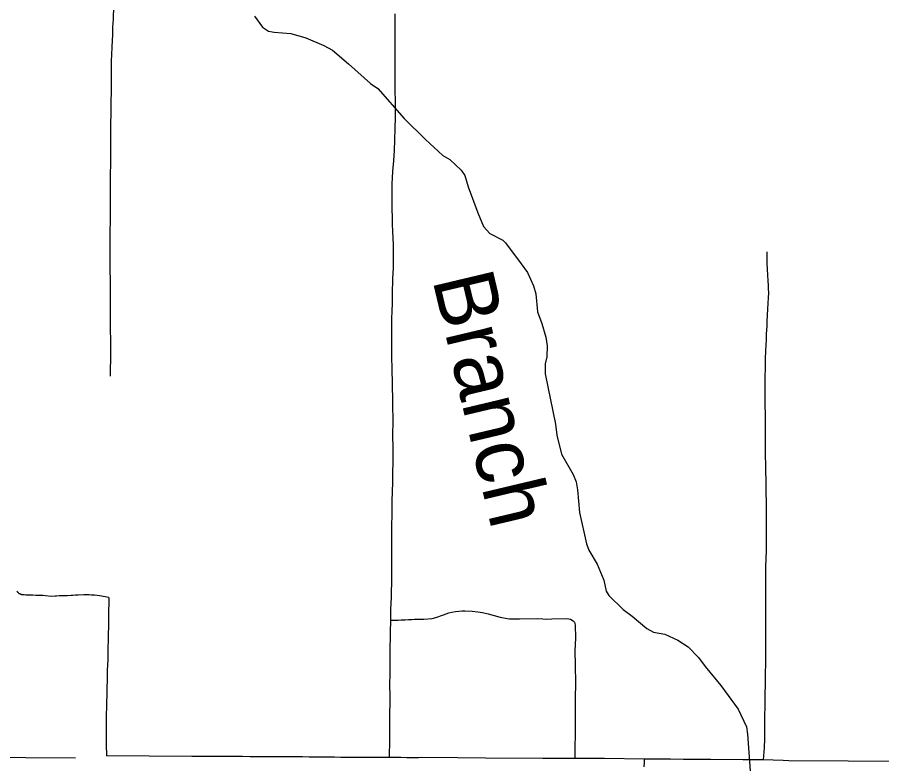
# Model space of a CAD drawing. Extents: x -19 to 366, y -4 to 359.
# Drawn here: x 144.78 to 145.912, y 185.978 to 186.956 of the extents above; entities that cross this region are included whole.
import ezdxf

# ---------------------------------------------------------------- set-up
doc = ezdxf.new("R2010")
doc.units = 0
for name, color, linetype in [('Level 2', 7, 'Continuous'), ('Level 31', 7, 'Continuous'), ('Level 32', 7, 'Continuous'), ('Level 33', 7, 'Continuous'), ('Level 35', 7, 'Continuous'), ('Level 60', 7, 'Continuous')]:
    doc.layers.add(name, color=color, linetype=linetype)

msp = doc.modelspace()

# ---------------------------------------------------------------- linework, layer by layer
at = {"layer": 'Level 2'}
msp.add_lwpolyline([(142.3602, 186.0117), (142.5943, 186.0092), (143.031, 186.0045), (143.2781, 186.0014), (143.5971, 185.9972), (144.2752, 185.9906), (144.6103, 185.9878), (144.66, 185.9874), (144.8561, 185.9858)], dxfattribs=at)
at = {"layer": 'Level 31'}
for points in [[(144.9017, 186.4858), (144.9019, 186.4949), (144.902, 186.5075), (144.902, 186.5193), (144.902, 186.5253), (144.9019, 186.5549), (144.9018, 186.5768), (144.9016, 186.609), (144.9014, 186.6278), (144.9014, 186.6566), (144.9015, 186.6744), (144.9017, 186.69), (144.9018, 186.7055), (144.9018, 186.7171), (144.9018, 186.7301), (144.9019, 186.7485), (144.902, 186.7651), (144.9021, 186.7748), (144.902, 186.7855), (144.9022, 186.8039), (144.9022, 186.8169), (144.9024, 186.8296), (144.9027, 186.8452), (144.9029, 186.8587), (144.903, 186.8825), (144.9031, 186.8885), (144.9032, 186.8988), (144.9035, 186.9067), (144.9039, 186.9172), (144.9046, 186.9334), (144.905, 186.9428), (144.9055, 186.9533), (144.9066, 186.9878)], [(145.2742, 186.9603), (145.2741, 186.9483), (145.2741, 186.9398), (145.2742, 186.9272), (145.2741, 186.9187), (145.2742, 186.904), (145.2742, 186.8923), (145.2742, 186.8849), (145.2741, 186.8754), (145.2741, 186.8702), (145.2747, 186.8359), (145.2745, 186.8248), (145.2742, 186.8104), (145.2737, 186.7955), (145.2732, 186.7815), (145.2723, 186.7682), (145.2719, 186.7628), (145.2715, 186.7595), (145.2706, 186.7467), (145.2701, 186.7368), (145.2702, 186.7202), (145.2702, 186.7165), (145.2702, 186.7146), (145.2702, 186.7043), (145.2705, 186.6942), (145.2709, 186.6848), (145.2712, 186.6752), (145.2718, 186.6582), (145.2721, 186.6495), (145.2721, 186.6462), (145.2722, 186.6408), (145.2721, 186.6345), (145.2719, 186.6279), (145.2717, 186.6204), (145.2713, 186.6138), (145.271, 186.6068), (145.2708, 186.6009), (145.2708, 186.5879), (145.2705, 186.5786), (145.2702, 186.5735), (145.2701, 186.5685), (145.27, 186.564), (145.2699, 186.5558), (145.27, 186.5486), (145.2698, 186.5355), (145.2698, 186.5305), (145.2698, 186.5261), (145.2699, 186.5232), (145.2699, 186.5169), (145.27, 186.508), (145.2701, 186.4985), (145.2703, 186.4906), (145.2706, 186.4806), (145.2708, 186.4695), (145.2711, 186.4592), (145.2713, 186.4517), (145.2713, 186.4432), (145.2714, 186.4327), (145.2714, 186.4231), (145.2713, 186.4125), (145.2713, 186.4052), (145.2713, 186.4033), (145.2714, 186.397), (145.2715, 186.3844), (145.2714, 186.3718), (145.2712, 186.3609), (145.271, 186.3461), (145.2706, 186.3354), (145.2703, 186.3217), (145.2703, 186.3144), (145.2702, 186.308), (145.2701, 186.3019), (145.27, 186.2924), (145.27, 186.2833), (145.2699, 186.2749), (145.2697, 186.2593), (145.2697, 186.2525), (145.2697, 186.2463), (145.2697, 186.2428), (145.2697, 186.241), (145.2698, 186.2325), (145.27, 186.222), (145.2699, 186.2162), (145.2694, 186.2025), (145.2692, 186.1963), (145.2686, 186.1802), (145.2685, 186.1735), (145.2684, 186.1662)], [(145.7615, 186.6486), (145.7614, 186.6408), (145.7615, 186.6333), (145.7619, 186.6262), (145.7624, 186.618), (145.7628, 186.611), (145.7632, 186.6048), (145.7634, 186.6007), (145.7635, 186.5945), (145.7633, 186.5887), (145.7629, 186.5809), (145.7625, 186.5739), (145.762, 186.5656), (145.7616, 186.5574), (145.7613, 186.5513), (145.7608, 186.5415), (145.7604, 186.5326), (145.7602, 186.5272), (145.7598, 186.5188), (145.7595, 186.5092), (145.7593, 186.5057), (145.7592, 186.4946), (145.759, 186.4868), (145.7589, 186.4767), (145.7589, 186.4668), (145.7588, 186.4562), (145.7589, 186.4464), (145.7591, 186.4375), (145.7594, 186.4246), (145.7593, 186.4027), (145.7594, 186.3909), (145.7595, 186.3811), (145.7597, 186.3705), (145.7599, 186.3605), (145.76, 186.3507), (145.7602, 186.3365), (145.7605, 186.318), (145.7606, 186.3048), (145.7606, 186.2928), (145.7606, 186.2827), (145.7607, 186.2724), (145.7607, 186.2572), (145.7599, 186.2367), (145.7599, 186.2073), (145.7597, 186.1823), (145.7597, 186.1152), (145.7591, 186.0906), (145.759, 186.0606), (145.7586, 186.0334), (145.7585, 186.011), (145.7581, 185.9993), (145.7567, 185.9832)], [(144.8995, 186.1958), (144.8994, 186.1866), (144.8993, 186.1809), (144.8992, 186.1719), (144.8989, 186.1591), (144.8986, 186.147), (144.8985, 186.1392), (144.8984, 186.1306), (144.8982, 186.119), (144.8981, 186.1148), (144.8978, 186.1074), (144.8975, 186.101), (144.8972, 186.0894), (144.897, 186.0758), (144.8968, 186.0677), (144.8966, 186.0592), (144.8964, 186.0523), (144.8962, 186.0426), (144.896, 186.0322), (144.8962, 186.0233), (144.8962, 186.016), (144.8962, 186.008), (144.8962, 186.0037), (144.8967, 185.9888)], [(145.2684, 186.1662), (145.2786, 186.1664), (145.2826, 186.1667), (145.2875, 186.1669), (145.2923, 186.1671), (145.2963, 186.1673), (145.3, 186.1675), (145.3037, 186.1675), (145.3066, 186.1676), (145.3122, 186.1675), (145.3232, 186.1687), (145.3277, 186.1699), (145.3379, 186.1732), (145.345, 186.1757), (145.3489, 186.1768), (145.3535, 186.1776), (145.3626, 186.1785), (145.3658, 186.1785), (145.3753, 186.178), (145.383, 186.1771), (145.3889, 186.1762), (145.3965, 186.1745), (145.4121, 186.1703), (145.4212, 186.1687), (145.4243, 186.1682), (145.4377, 186.1682), (145.4611, 186.1687), (145.4681, 186.168), (145.4735, 186.1678), (145.4797, 186.1681), (145.4989, 186.1685), (145.502, 186.1682), (145.5044, 186.1676), (145.508, 186.1656), (145.5094, 186.1635), (145.5104, 186.16), (145.5108, 186.1426), (145.5102, 186.1343), (145.5099, 186.1262), (145.5103, 186.1075), (145.5107, 186.084), (145.5105, 186.0641), (145.5106, 186.0312), (145.5098, 185.985)], [(145.2684, 186.1662), (145.2683, 186.1621), (145.268, 186.1544), (145.2679, 186.1481), (145.2679, 186.1406), (145.2678, 186.1334), (145.2678, 186.1265), (145.2676, 186.1174), (145.2675, 186.1081), (145.2675, 186.0969), (145.2674, 186.0812), (145.2675, 186.0677), (145.2675, 186.0549), (145.2674, 186.0467), (145.2674, 186.0353), (145.2674, 186.0309), (145.2673, 186.0099), (145.2667, 185.9865)], [(145.2667, 185.9865), (145.2622, 185.9865), (145.2541, 185.9864), (145.2454, 185.9864), (145.2367, 185.9865), (145.2196, 185.9866), (145.2126, 185.9866), (145.2075, 185.9866), (145.2034, 185.9866), (145.1952, 185.9867), (145.179, 185.9868), (145.172, 185.9869), (145.1621, 185.987), (145.1531, 185.9871), (145.1363, 185.9873), (145.1225, 185.9873), (145.1143, 185.9874), (145.1066, 185.9874), (145.0991, 185.9874), (145.0921, 185.9874), (145.0846, 185.9875), (145.0746, 185.9876), (145.0653, 185.9876), (145.0532, 185.9877), (145.0448, 185.9877), (145.0375, 185.9877), (145.0315, 185.9877), (145.0109, 185.9878), (145.0083, 185.9878), (144.8967, 185.9888)], [(145.3563, 185.986), (145.3091, 185.9864), (145.3053, 185.9862), (145.2969, 185.9862), (145.2901, 185.9862), (145.2819, 185.9863), (145.2743, 185.9864), (145.2667, 185.9865)], [(145.5098, 185.985), (145.4682, 185.9853), (145.3931, 185.9856), (145.3563, 185.986)], [(145.6009, 185.9843), (145.549, 185.985), (145.5098, 185.985)], [(145.6009, 185.9843), (145.6007, 185.9797)], [(145.7567, 185.9832), (145.7435, 185.9833), (145.7302, 185.9833), (145.6882, 185.9838), (145.6522, 185.984), (145.6352, 185.9843), (145.6009, 185.9843)], [(146.0097, 185.981), (145.9667, 185.981), (145.9346, 185.9811), (145.8678, 185.9818), (145.7905, 185.9822), (145.7829, 185.9824), (145.7567, 185.9832)]]:
    msp.add_lwpolyline(points, dxfattribs=at)
at = {"layer": 'Level 32'}
msp.add_lwpolyline([(144.8995, 186.1958), (144.8872, 186.1981), (144.8808, 186.1989), (144.8769, 186.1992), (144.874, 186.1993), (144.8699, 186.1995), (144.8669, 186.1995), (144.8595, 186.1992), (144.8557, 186.199), (144.8525, 186.1987), (144.85, 186.1986), (144.8454, 186.1983), (144.8423, 186.1982), (144.8388, 186.1982), (144.8346, 186.198), (144.8311, 186.1979), (144.8291, 186.1978), (144.8242, 186.1975), (144.8167, 186.198), (144.8129, 186.1984), (144.8099, 186.1987), (144.804, 186.1988), (144.8, 186.1989), (144.7982, 186.1989), (144.7931, 186.1991), (144.7907, 186.1992), (144.7888, 186.1993), (144.7869, 186.1995), (144.7857, 186.1997), (144.7851, 186.1998), (144.7843, 186.2001), (144.7829, 186.2007), (144.7822, 186.201), (144.7817, 186.2013), (144.7811, 186.2019), (144.7804, 186.2025), (144.7802, 186.2028), (144.7792, 186.2042)], dxfattribs=at)
at = {"layer": 'Level 33'}
msp.add_lwpolyline([(145.6007, 185.9797), (145.6005, 185.9741)], dxfattribs=at)
at = {"layer": 'Level 35'}
for points in [[(145.0903, 186.9575), (145.101, 186.9429), (145.1086, 186.9378), (145.116, 186.9364), (145.1378, 186.9347), (145.1576, 186.9289), (145.1811, 186.919), (145.1927, 186.9129), (145.2133, 186.895), (145.2422, 186.8693), (145.2518, 186.8625), (145.2866, 186.8235), (145.3143, 186.7958), (145.3371, 186.775), (145.3461, 186.7697), (145.3611, 186.7559), (145.3659, 186.7487), (145.3703, 186.7339), (145.383, 186.6996), (145.3905, 186.682), (145.3987, 186.6729), (145.4156, 186.664), (145.419, 186.6606), (145.4398, 186.633), (145.4478, 186.6218), (145.4559, 186.604), (145.4588, 186.5938), (145.461, 186.5701), (145.4667, 186.5549), (145.4719, 186.5369), (145.4737, 186.5255), (145.4732, 186.5113), (145.4711, 186.5021), (145.471, 186.489), (145.4847, 186.423), (145.4863, 186.4088), (145.4925, 186.3838), (145.508, 186.3569), (145.5116, 186.3476), (145.5136, 186.3371), (145.516, 186.3072), (145.5251, 186.2662), (145.5281, 186.2582), (145.5392, 186.2395), (145.5478, 186.2188), (145.5511, 186.2042), (145.5546, 186.1985), (145.5732, 186.1804)], [(145.5732, 186.1804), (145.5852, 186.1715), (145.6043, 186.1555), (145.613, 186.1507), (145.6278, 186.1478), (145.6451, 186.1403), (145.6586, 186.1312), (145.672, 186.1176), (145.6806, 186.1055), (145.7014, 186.0809), (145.7241, 186.0498), (145.7348, 186.0265), (145.7362, 186.0169), (145.742, 185.939), (145.753, 185.8962)]]:
    msp.add_lwpolyline(points, dxfattribs=at)
at = {"layer": 'Level 60'}
for points in [[(154.1159, 1.8709), (153.9063, 10.4874), (153.696, 19.1041), (153.485, 27.7209), (153.2733, 36.3378), (153.0608, 44.9549), (152.8476, 53.5721), (152.6337, 62.1894), (152.419, 70.8069), (152.2036, 79.4245), (151.9875, 88.0422), (151.7707, 96.6601), (151.5531, 105.2782), (151.3348, 113.8963), (151.1158, 122.5147), (150.8961, 131.1331), (150.6757, 139.7517), (150.4545, 148.3704), (150.2326, 156.9893), (150.0101, 165.6083), (149.7867, 174.2275), (149.5627, 182.8468), (149.338, 191.4662), (149.1125, 200.0858), (148.8864, 208.7055), (148.6595, 217.3254), (148.4319, 225.9454), (148.2037, 234.5655), (147.9747, 243.1858), (147.745, 251.8063), (147.5146, 260.4269), (147.2835, 269.0476), (147.0517, 277.6685), (146.8191, 286.2895), (146.5859, 294.9106), (146.352, 303.5319), (146.1174, 312.1534), (145.8821, 320.775), (145.6461, 329.3967), (145.4094, 338.0186), (145.172, 346.6406)], [(146.7783, 1.697), (146.5788, 10.3131), (146.3785, 18.9294), (146.1776, 27.5458), (145.9759, 36.1624), (145.7736, 44.7791), (145.5705, 53.396), (145.3668, 62.013), (145.1624, 70.6301), (144.9572, 79.2474), (144.7514, 87.8648), (144.5449, 96.4823), (144.3377, 105.1), (144.1299, 113.7179), (143.9213, 122.3359), (143.712, 130.954), (143.5021, 139.5723), (143.2915, 148.1907), (143.0802, 156.8092), (142.8682, 165.4279), (142.6555, 174.0468), (142.4422, 182.6658), (142.2282, 191.2849), (142.0135, 199.9042), (141.7981, 208.5236), (141.582, 217.1432), (141.3653, 225.7629), (141.1479, 234.3828), (140.9298, 243.0028), (140.711, 251.623), (140.4916, 260.2433), (140.2715, 268.8638), (140.0508, 277.4844), (139.8293, 286.1051), (139.6072, 294.726), (139.3845, 303.3471), (139.161, 311.9683), (138.937, 320.5896), (138.7122, 329.2111), (138.4868, 337.8328), (138.2607, 346.4546)], [(0, 180.8999), (7.1228, 180.9044), (14.2457, 180.9176), (21.3685, 180.9397), (28.4912, 180.9706), (35.614, 181.0103), (42.7366, 181.0589), (49.8592, 181.1163), (56.9818, 181.1825), (64.1042, 181.2575), (71.2266, 181.3414), (78.3488, 181.4341), (85.4709, 181.5357), (92.5929, 181.646), (99.7147, 181.7652), (106.8364, 181.8933), (113.9579, 182.0301), (121.0793, 182.1758), (128.2005, 182.3303), (135.3214, 182.4936), (142.4422, 182.6658), (149.5627, 182.8468), (156.683, 183.0366), (163.8031, 183.2352), (170.9229, 183.4427), (178.0425, 183.659), (185.1617, 183.8841), (192.2807, 184.1181), (199.3994, 184.3608), (206.5178, 184.6124), (213.6359, 184.8728), (220.7537, 185.1421), (227.8711, 185.4201), (234.9881, 185.707), (242.1048, 186.0027), (249.2212, 186.3073), (256.3371, 186.6206), (263.4526, 186.9428), (270.5678, 187.2738), (277.6825, 187.6136), (284.7968, 187.9622), (291.9107, 188.3197), (299.0241, 188.6859), (306.1371, 189.061), (313.2495, 189.4449), (320.3615, 189.8377), (327.4731, 190.2392), (334.5841, 190.6495), (341.6946, 191.0687)]]:
    msp.add_spline(points, degree=3, dxfattribs=at)

# ---------------------------------------------------------------- texts
at = {"layer": 'Level 35'}
msp.add_text('Branch', height=0.08, rotation=283.363, dxfattribs=at).set_placement((145.3231, 186.6128))

doc.saveas('drawing.dxf')
